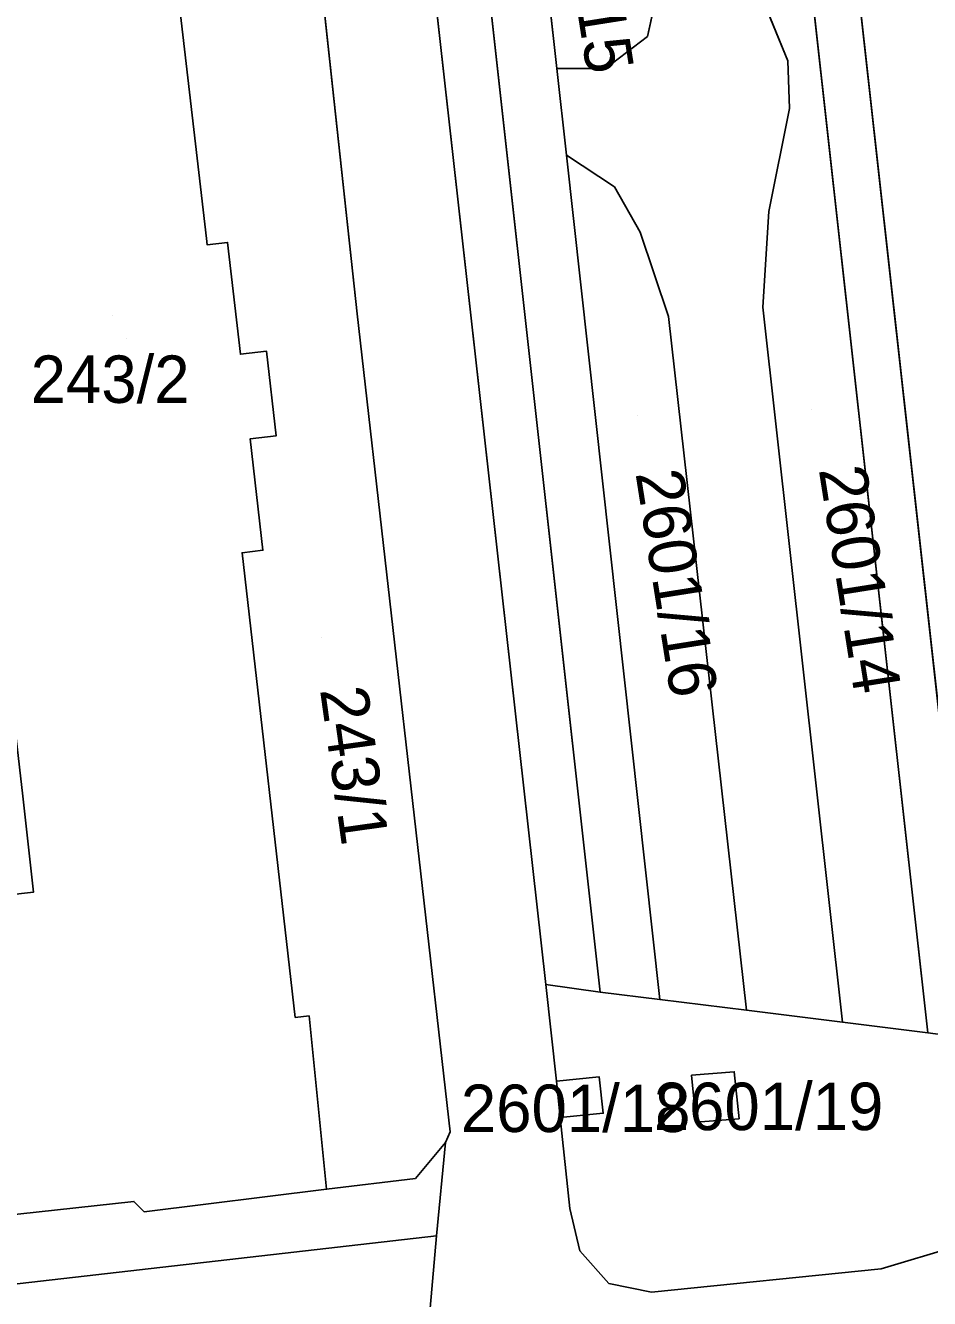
# Model space of a CAD drawing. Extents: x -263423 to -261326, y -1240067 to -1237864.
# Drawn here: x -263250.3 to -263212.2, y -1239574.4 to -1239520.8 of the extents above; entities that cross this region are included whole.
import ezdxf

# ---------------------------------------------------------------- set-up
doc = ezdxf.new("R2010")
doc.units = 0
for name, color, linetype in [('body_kn', 7, 'Continuous'), ('kladpar_druhypozemkov', 7, 'Continuous'), ('kladpar_hranice', 7, 'Continuous'), ('kladpar_parcelnecisla', 7, 'Continuous'), ('kladpar_plochy', 7, 'Continuous'), ('zappar_hrandruhpozemk', 7, 'Continuous'), ('znacky', 7, 'Continuous')]:
    doc.layers.add(name, color=color, linetype=linetype)

msp = doc.modelspace()

# ---------------------------------------------------------------- linework, layer by layer
at = {"layer": 'body_kn'}
for p, q in [((-263224.1, -1239521.24), (-263224.1, -1239521.24)), ((-263218.2, -1239522.26), (-263218.2, -1239522.26)), ((-263227.92, -1239522.59), (-263227.92, -1239522.59)), ((-263225.88, -1239522.59), (-263225.88, -1239522.59)), ((-263218.12, -1239524.28), (-263218.12, -1239524.28)), ((-263227.52, -1239526.24), (-263227.52, -1239526.24)), ((-263227.52, -1239526.24), (-263227.52, -1239526.24)), ((-263225.49, -1239527.58), (-263225.49, -1239527.58)), ((-263219, -1239528.61), (-263219, -1239528.61)), ((-263242.68, -1239529.75), (-263242.68, -1239529.75)), ((-263224.41, -1239529.48), (-263224.41, -1239529.48)), ((-263242.65, -1239530.02), (-263242.65, -1239530.02)), ((-263241.79, -1239529.92), (-263241.79, -1239529.92)), ((-263236.33, -1239532.93), (-263236.33, -1239532.93)), ((-263219.24, -1239532.65), (-263219.24, -1239532.65)), ((-263223.22, -1239533.04), (-263223.22, -1239533.04)), ((-263240.15, -1239534.5), (-263240.15, -1239534.5)), ((-263241.25, -1239534.63), (-263241.25, -1239534.63)), ((-263240.84, -1239538.19), (-263240.84, -1239538.19)), ((-263239.74, -1239538.06), (-263239.74, -1239538.06)), ((-263241.18, -1239542.99), (-263241.18, -1239542.99)), ((-263240.3, -1239542.89), (-263240.3, -1239542.89)), ((-263249.96, -1239557.29), (-263249.96, -1239557.29)), ((-263228.38, -1239561.19), (-263228.38, -1239561.19)), ((-263226.1, -1239561.5), (-263226.1, -1239561.5)), ((-263226.1, -1239561.5), (-263226.1, -1239561.5)), ((-263223.59, -1239561.81), (-263223.59, -1239561.81)), ((-263238.36, -1239562.51), (-263238.36, -1239562.51)), ((-263219.94, -1239562.26), (-263219.94, -1239562.26)), ((-263238.94, -1239562.57), (-263238.94, -1239562.57)), ((-263215.89, -1239562.77), (-263215.89, -1239562.77)), ((-263212.29, -1239563.22), (-263212.29, -1239563.22)), ((-263212.29, -1239563.22), (-263212.29, -1239563.22)), ((-263226.14, -1239565.08), (-263226.14, -1239565.08)), ((-263222.25, -1239565.01), (-263222.25, -1239565.01)), ((-263222.25, -1239565.01), (-263222.25, -1239565.01)), ((-263220.45, -1239564.86), (-263220.45, -1239564.86)), ((-263227.94, -1239565.26), (-263227.94, -1239565.26)), ((-263227.94, -1239565.26), (-263227.94, -1239565.26)), ((-263227.78, -1239566.79), (-263227.78, -1239566.79)), ((-263225.97, -1239566.61), (-263225.97, -1239566.61)), ((-263222.05, -1239566.99), (-263222.05, -1239566.99)), ((-263220.25, -1239566.84), (-263220.25, -1239566.84)), ((-263232.61, -1239567.84), (-263232.61, -1239567.84)), ((-263232.42, -1239567.39), (-263232.42, -1239567.39)), ((-263233.88, -1239569.36), (-263233.88, -1239569.36)), ((-263237.62, -1239569.81), (-263237.62, -1239569.81)), ((-263245.74, -1239570.32), (-263245.74, -1239570.32)), ((-263245.3, -1239570.76), (-263245.3, -1239570.76)), ((-263227.37, -1239570.62), (-263227.37, -1239570.62)), ((-263232.99, -1239571.77), (-263232.99, -1239571.77)), ((-263226.95, -1239572.4), (-263226.95, -1239572.4)), ((-263214.26, -1239573.16), (-263214.26, -1239573.16)), ((-263225.73, -1239573.78), (-263225.73, -1239573.78)), ((-263223.93, -1239574.15), (-263223.93, -1239574.15))]:
    msp.add_line(p, q, dxfattribs=at)
at = {"layer": 'kladpar_druhypozemkov'}
for p, q in [((-263246.07, -1239533.98), (-263246.07, -1239533.98)), ((-263224.54, -1239537.21), (-263224.54, -1239537.21)), ((-263217.18, -1239536.96), (-263217.18, -1239536.96)), ((-263237.83, -1239546.57), (-263237.83, -1239546.57)), ((-263226.83, -1239565.95), (-263226.83, -1239565.95)), ((-263221.15, -1239565.95), (-263221.15, -1239565.95))]:
    msp.add_line(p, q, dxfattribs=at)
at = {"layer": 'kladpar_hranice'}
for points in [[(-263250.19, -1239366.54), (-263247.88, -1239365.74), (-263244.71, -1239394.18), (-263245.41, -1239397.37), (-263244.31, -1239397.61), (-263226.1, -1239561.5), (-263228.38, -1239561.19), (-263250.19, -1239366.54)], [(-263250.19, -1239366.54), (-263228.38, -1239561.19), (-263227.94, -1239565.26), (-263227.78, -1239566.79), (-263227.37, -1239570.62), (-263226.95, -1239572.4), (-263225.73, -1239573.78), (-263223.93, -1239574.15), (-263214.26, -1239573.16), (-263211.07, -1239572.21)], [(-263225.97, -1239566.61), (-263226.14, -1239565.08), (-263227.94, -1239565.26), (-263228.38, -1239561.19), (-263226.1, -1239561.5), (-263244.31, -1239397.61), (-263245.41, -1239397.37), (-263244.71, -1239394.18)], [(-263227.88, -1239405.76), (-263223.44, -1239405.28), (-263222.11, -1239417.28), (-263226.54, -1239417.73), (-263210.3, -1239563.48), (-263205.83, -1239564.04), (-263206.34, -1239566.18), (-263207.12, -1239568.37), (-263208.33, -1239570.35), (-263211.07, -1239572.21), (-263214.26, -1239573.16), (-263223.93, -1239574.15), (-263225.73, -1239573.78), (-263226.95, -1239572.4), (-263227.37, -1239570.62), (-263227.78, -1239566.79), (-263225.97, -1239566.61)], [(-263222.11, -1239417.28), (-263205.83, -1239564.04), (-263210.3, -1239563.48), (-263226.54, -1239417.73), (-263222.11, -1239417.28)], [(-263235.51, -1239454.3), (-263229.08, -1239512.22), (-263227.92, -1239522.59), (-263227.52, -1239526.24), (-263223.59, -1239561.81), (-263219.94, -1239562.26), (-263215.89, -1239562.77), (-263212.29, -1239563.22), (-263218.65, -1239506.12), (-263219.19, -1239501.25), (-263220.32, -1239491.17)], [(-263233.26, -1239574.82), (-263232.99, -1239571.77), (-263232.61, -1239567.84), (-263232.42, -1239567.39), (-263236.33, -1239532.93), (-263239.47, -1239504.05), (-263241.44, -1239502.46), (-263243.22, -1239500.94), (-263245.59, -1239500.41), (-263244.93, -1239500.34), (-263245.42, -1239496.05), (-263245.74, -1239494.34), (-263245.79, -1239494.08), (-263246.65, -1239487.95)], [(-263239.47, -1239504.05), (-263236.33, -1239532.93), (-263232.42, -1239567.39), (-263232.61, -1239567.84), (-263233.88, -1239569.36), (-263237.62, -1239569.81), (-263238.36, -1239562.51), (-263238.94, -1239562.57), (-263241.18, -1239542.99), (-263240.3, -1239542.89), (-263240.84, -1239538.19), (-263239.74, -1239538.06), (-263240.15, -1239534.5), (-263241.25, -1239534.63), (-263241.79, -1239529.92), (-263242.65, -1239530.02), (-263242.68, -1239529.75), (-263244.92, -1239510.4)], [(-263218.65, -1239506.12), (-263212.29, -1239563.22), (-263215.89, -1239562.77), (-263219.24, -1239532.65), (-263219, -1239528.61), (-263218.12, -1239524.28), (-263218.2, -1239522.26), (-263223.41, -1239509.49), (-263223.04, -1239507.62), (-263222.28, -1239506.07), (-263221.54, -1239505.22), (-263220.26, -1239505.1), (-263218.65, -1239506.12)], [(-263223.41, -1239509.49), (-263218.2, -1239522.26), (-263218.12, -1239524.28), (-263219, -1239528.61), (-263219.24, -1239532.65), (-263215.89, -1239562.77), (-263219.94, -1239562.26), (-263223.22, -1239533.04), (-263224.41, -1239529.48), (-263225.49, -1239527.58), (-263227.52, -1239526.24), (-263227.92, -1239522.59), (-263225.88, -1239522.59), (-263224.1, -1239521.24), (-263223.46, -1239518.31)], [(-263244.92, -1239510.4), (-263242.68, -1239529.75), (-263242.65, -1239530.02), (-263241.79, -1239529.92), (-263241.25, -1239534.63), (-263240.15, -1239534.5), (-263239.74, -1239538.06), (-263240.84, -1239538.19), (-263240.3, -1239542.89), (-263241.18, -1239542.99), (-263238.94, -1239562.57), (-263238.36, -1239562.51), (-263237.62, -1239569.81), (-263245.3, -1239570.76), (-263245.74, -1239570.32), (-263255.52, -1239571.4)], [(-263229.08, -1239512.22), (-263227.72, -1239512.53), (-263226.02, -1239513.6), (-263225.14, -1239514.62), (-263224.13, -1239516.39), (-263223.46, -1239518.31), (-263224.1, -1239521.24), (-263225.88, -1239522.59), (-263227.92, -1239522.59), (-263229.08, -1239512.22)], [(-263227.52, -1239526.24), (-263225.49, -1239527.58), (-263224.41, -1239529.48), (-263223.22, -1239533.04), (-263219.94, -1239562.26), (-263223.59, -1239561.81), (-263227.52, -1239526.24)], [(-263250.42, -1239553.25), (-263249.96, -1239557.29), (-263253.48, -1239557.69)], [(-263253.48, -1239557.69), (-263249.96, -1239557.29), (-263250.42, -1239553.25)], [(-263227.94, -1239565.26), (-263226.14, -1239565.08), (-263225.97, -1239566.61), (-263227.78, -1239566.79), (-263227.94, -1239565.26)], [(-263222.25, -1239565.01), (-263220.45, -1239564.86), (-263220.25, -1239566.84), (-263222.05, -1239566.99), (-263222.25, -1239565.01)], [(-263222.05, -1239566.99), (-263220.25, -1239566.84), (-263220.45, -1239564.86), (-263222.25, -1239565.01), (-263222.05, -1239566.99)], [(-263287.88, -1239575.74), (-263287.38, -1239574.28), (-263283.06, -1239573.77), (-263281.35, -1239575.04), (-263267.89, -1239573.44), (-263267.47, -1239573.41), (-263267.27, -1239573.39), (-263267.13, -1239573.38), (-263263.69, -1239572.93), (-263263.19, -1239572.87), (-263255.77, -1239572.04), (-263255.52, -1239571.4), (-263245.74, -1239570.32), (-263245.3, -1239570.76), (-263237.62, -1239569.81), (-263233.88, -1239569.36), (-263232.61, -1239567.84), (-263232.99, -1239571.77), (-263233.26, -1239574.82)]]:
    msp.add_lwpolyline(points, dxfattribs=at)
at = {"layer": 'kladpar_plochy'}
for p, q in [((-263250.19, -1239366.54), (-263228.38, -1239561.19)), ((-263226.1, -1239561.5), (-263244.31, -1239397.61)), ((-263226.54, -1239417.73), (-263210.3, -1239563.48)), ((-263236.33, -1239532.93), (-263239.47, -1239504.05)), ((-263212.29, -1239563.22), (-263218.65, -1239506.12)), ((-263223.41, -1239509.49), (-263218.2, -1239522.26)), ((-263229.08, -1239512.22), (-263227.92, -1239522.59)), ((-263224.1, -1239521.24), (-263223.46, -1239518.31)), ((-263225.88, -1239522.59), (-263224.1, -1239521.24)), ((-263218.2, -1239522.26), (-263218.12, -1239524.28)), ((-263227.92, -1239522.59), (-263227.52, -1239526.24)), ((-263227.52, -1239526.24), (-263227.92, -1239522.59)), ((-263227.92, -1239522.59), (-263225.88, -1239522.59)), ((-263218.12, -1239524.28), (-263219, -1239528.61)), ((-263227.52, -1239526.24), (-263223.59, -1239561.81)), ((-263225.49, -1239527.58), (-263227.52, -1239526.24)), ((-263224.41, -1239529.48), (-263225.49, -1239527.58)), ((-263219, -1239528.61), (-263219.24, -1239532.65)), ((-263223.22, -1239533.04), (-263224.41, -1239529.48)), ((-263232.42, -1239567.39), (-263236.33, -1239532.93)), ((-263219.24, -1239532.65), (-263215.89, -1239562.77)), ((-263219.94, -1239562.26), (-263223.22, -1239533.04)), ((-263227.94, -1239565.26), (-263228.38, -1239561.19)), ((-263228.38, -1239561.19), (-263226.1, -1239561.5)), ((-263228.38, -1239561.19), (-263227.94, -1239565.26)), ((-263223.59, -1239561.81), (-263219.94, -1239562.26)), ((-263219.94, -1239562.26), (-263215.89, -1239562.77)), ((-263215.89, -1239562.77), (-263219.94, -1239562.26)), ((-263215.89, -1239562.77), (-263212.29, -1239563.22)), ((-263226.14, -1239565.08), (-263227.94, -1239565.26)), ((-263225.97, -1239566.61), (-263226.14, -1239565.08)), ((-263220.45, -1239564.86), (-263222.25, -1239565.01)), ((-263222.25, -1239565.01), (-263222.05, -1239566.99)), ((-263220.25, -1239566.84), (-263220.45, -1239564.86)), ((-263227.94, -1239565.26), (-263227.78, -1239566.79)), ((-263227.78, -1239566.79), (-263225.97, -1239566.61)), ((-263227.37, -1239570.62), (-263227.78, -1239566.79)), ((-263227.78, -1239566.79), (-263227.37, -1239570.62)), ((-263222.05, -1239566.99), (-263220.25, -1239566.84)), ((-263232.99, -1239571.77), (-263232.61, -1239567.84)), ((-263232.61, -1239567.84), (-263232.42, -1239567.39)), ((-263226.95, -1239572.4), (-263227.37, -1239570.62)), ((-263227.37, -1239570.62), (-263226.95, -1239572.4)), ((-263233.26, -1239574.82), (-263232.99, -1239571.77)), ((-263225.73, -1239573.78), (-263226.95, -1239572.4)), ((-263226.95, -1239572.4), (-263225.73, -1239573.78)), ((-263211.07, -1239572.21), (-263214.26, -1239573.16)), ((-263214.26, -1239573.16), (-263211.07, -1239572.21)), ((-263214.26, -1239573.16), (-263223.93, -1239574.15)), ((-263223.93, -1239574.15), (-263214.26, -1239573.16)), ((-263223.93, -1239574.15), (-263225.73, -1239573.78)), ((-263225.73, -1239573.78), (-263223.93, -1239574.15))]:
    msp.add_line(p, q, dxfattribs=at)
for points in [[(-263250.19, -1239366.54), (-263247.88, -1239365.74), (-263244.71, -1239394.18), (-263245.41, -1239397.37), (-263244.31, -1239397.61), (-263226.1, -1239561.5), (-263228.38, -1239561.19)], [(-263222.11, -1239417.28), (-263205.83, -1239564.04), (-263210.3, -1239563.48), (-263226.54, -1239417.73)], [(-263218.65, -1239506.12), (-263212.29, -1239563.22), (-263215.89, -1239562.77), (-263219.24, -1239532.65), (-263219, -1239528.61), (-263218.12, -1239524.28), (-263218.2, -1239522.26), (-263223.41, -1239509.49), (-263223.04, -1239507.62), (-263222.28, -1239506.07), (-263221.54, -1239505.22), (-263220.26, -1239505.1)], [(-263229.08, -1239512.22), (-263227.72, -1239512.53), (-263226.02, -1239513.6), (-263225.14, -1239514.62), (-263224.13, -1239516.39), (-263223.46, -1239518.31), (-263224.1, -1239521.24), (-263225.88, -1239522.59), (-263227.92, -1239522.59)], [(-263227.52, -1239526.24), (-263225.49, -1239527.58), (-263224.41, -1239529.48), (-263223.22, -1239533.04), (-263219.94, -1239562.26), (-263223.59, -1239561.81)], [(-263264.35, -1239539.95), (-263261.1, -1239539.59), (-263260.88, -1239541.63), (-263258.32, -1239541.37), (-263257.45, -1239548.73), (-263251.02, -1239548), (-263250.42, -1239553.25), (-263249.96, -1239557.29), (-263253.48, -1239557.69), (-263253.69, -1239556.1), (-263261.75, -1239556.93), (-263261.89, -1239556.95), (-263261.37, -1239561.46), (-263265.04, -1239561.88), (-263264.97, -1239562.68), (-263265.42, -1239562.73), (-263265.5, -1239561.99), (-263264.77, -1239561.41), (-263263.67, -1239560.09), (-263262.87, -1239558.37), (-263262.52, -1239556.65), (-263257.56, -1239556.08), (-263259.12, -1239542.12), (-263264.04, -1239542.67)], [(-263227.94, -1239565.26), (-263226.14, -1239565.08), (-263225.97, -1239566.61), (-263227.78, -1239566.79)], [(-263222.25, -1239565.01), (-263220.45, -1239564.86), (-263220.25, -1239566.84), (-263222.05, -1239566.99)]]:
    msp.add_lwpolyline(points, close=True, dxfattribs=at)
for points in [[(-263239.47, -1239504.05), (-263236.33, -1239532.93), (-263232.42, -1239567.39), (-263232.61, -1239567.84), (-263233.88, -1239569.36), (-263237.62, -1239569.81), (-263238.36, -1239562.51), (-263238.94, -1239562.57), (-263241.18, -1239542.99), (-263240.3, -1239542.89), (-263240.84, -1239538.19), (-263239.74, -1239538.06), (-263240.15, -1239534.5), (-263241.25, -1239534.63), (-263241.79, -1239529.92), (-263242.65, -1239530.02), (-263242.68, -1239529.75), (-263244.92, -1239510.4)], [(-263244.92, -1239510.4), (-263242.68, -1239529.75), (-263242.65, -1239530.02), (-263241.79, -1239529.92), (-263241.25, -1239534.63), (-263240.15, -1239534.5), (-263239.74, -1239538.06), (-263240.84, -1239538.19), (-263240.3, -1239542.89), (-263241.18, -1239542.99), (-263238.94, -1239562.57), (-263238.36, -1239562.51), (-263237.62, -1239569.81), (-263245.3, -1239570.76), (-263245.74, -1239570.32), (-263255.52, -1239571.4)], [(-263253.48, -1239557.69), (-263249.96, -1239557.29), (-263250.42, -1239553.25)], [(-263287.88, -1239575.74), (-263287.38, -1239574.28), (-263283.06, -1239573.77), (-263281.35, -1239575.04), (-263267.89, -1239573.44), (-263267.47, -1239573.41), (-263267.27, -1239573.39), (-263267.13, -1239573.38), (-263263.69, -1239572.93), (-263263.19, -1239572.87), (-263255.77, -1239572.04), (-263255.52, -1239571.4), (-263245.74, -1239570.32), (-263245.3, -1239570.76), (-263237.62, -1239569.81), (-263233.88, -1239569.36), (-263232.61, -1239567.84), (-263232.99, -1239571.77), (-263233.26, -1239574.82)]]:
    msp.add_lwpolyline(points, dxfattribs=at)
at = {"layer": 'zappar_hrandruhpozemk'}
for p, q in [((-263226.1, -1239561.5), (-263223.59, -1239561.81)), ((-263212.29, -1239563.22), (-263210.3, -1239563.48)), ((-263278.55, -1239577), (-263232.99, -1239571.77))]:
    msp.add_line(p, q, dxfattribs=at)
at = {"layer": 'znacky'}
msp.add_line((-263246.62, -1239533.01), (-263246.62, -1239533.01), dxfattribs=at)

# ---------------------------------------------------------------- texts
at = {"layer": 'kladpar_parcelnecisla'}
for s, rotation, p in [('2601/15', 279, (-263228.142, -1239513.353)), ('2601/14', 279, (-263216.894, -1239539.477)), ('2601/16', 279, (-263224.614, -1239539.637)), ('243/1', 278, (-263237.902, -1239548.758))]:
    msp.add_text(s, height=2, rotation=rotation, dxfattribs=at).set_placement(p)
for s, p in [('243/2', (-263250.085, -1239536.68)), ('2601/18', (-263231.964, -1239567.4)), ('2601/19', (-263223.84, -1239567.32))]:
    msp.add_text(s, height=2, dxfattribs=at).set_placement(p)

doc.saveas('drawing.dxf')
